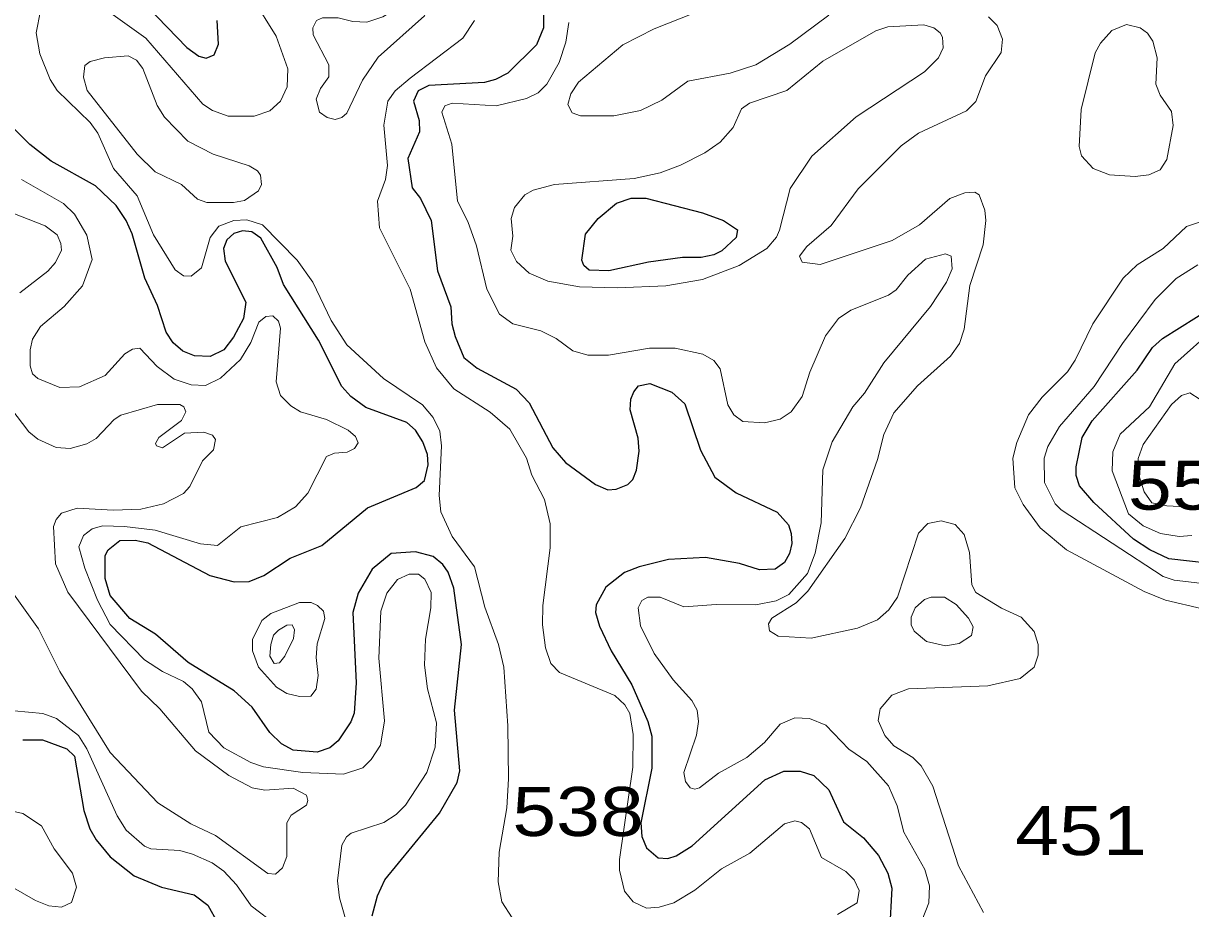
# Model space of a CAD drawing. Extents: x 577 to 602.9, y 7483.8 to 7511.6.
# Drawn here: x 579.985 to 581.887, y 7498.43 to 7499.874 of the extents above; entities that cross this region are included whole.
import ezdxf
from ezdxf.enums import TextEntityAlignment as Align

# ---------------------------------------------------------------- set-up
doc = ezdxf.new("R2010")
doc.units = 0
doc.header["$LTSCALE"] = 0.032
doc.layers.add('1', color=7, linetype='Continuous', lineweight=25)
doc.layers.add('2', color=7, linetype='Continuous', lineweight=13)
doc.layers.add('61', color=7, linetype='Continuous')

msp = doc.modelspace()

# ---------------------------------------------------------------- linework, layer by layer
at = {"layer": '1'}
for points in [[(580.1706, 7499.9179), (580.2509, 7499.8344), (580.2708, 7499.8201), (580.2827, 7499.8169), (580.2955, 7499.8224), (580.3026, 7499.8399), (580.3002, 7499.8781)], [(580.8322, 7499.8884), (580.8322, 7499.8662), (580.8211, 7499.8384), (580.7742, 7499.7922), (580.7543, 7499.7819), (580.736, 7499.7771), (580.6453, 7499.7724), (580.6278, 7499.7636), (580.6207, 7499.7469), (580.6294, 7499.7151), (580.6302, 7499.6968), (580.6112, 7499.6531), (580.6183, 7499.6054), (580.6318, 7499.5879), (580.6493, 7499.5521), (580.6597, 7499.4702), (580.6811, 7499.4113), (580.6827, 7499.3835), (580.6883, 7499.3628), (580.7026, 7499.3286), (580.7241, 7499.3112), (580.7877, 7499.277), (580.8091, 7499.2547), (580.8473, 7499.1815), (580.868, 7499.1577), (580.9173, 7499.1219), (580.9372, 7499.1132), (580.9507, 7499.1139), (580.9698, 7499.1219), (580.9777, 7499.1299), (580.9841, 7499.145), (580.9881, 7499.176), (580.9865, 7499.1974), (580.9738, 7499.2436), (580.9745, 7499.2611), (580.9793, 7499.273), (580.9873, 7499.2825), (581.0056, 7499.2865), (581.0413, 7499.2722), (581.0628, 7499.2531), (581.0883, 7499.1776), (581.1113, 7499.1338), (581.1463, 7499.1084), (581.2131, 7499.0766), (581.2314, 7499.0559), (581.2362, 7499.0416), (581.237, 7499.0257), (581.233, 7499.009), (581.225, 7498.9947), (581.2099, 7498.9835), (581.1845, 7498.9827), (581.1519, 7498.9931), (581.0962, 7499.0026), (581.0358, 7498.9994), (580.9881, 7498.9875), (580.9642, 7498.978), (580.934, 7498.9541), (580.9181, 7498.9255), (580.9173, 7498.9128), (580.9237, 7498.8905), (580.9427, 7498.8507), (580.9761, 7498.7951), (581.0024, 7498.7354), (581.0087, 7498.7116), (581.0087, 7498.6591), (580.9912, 7498.57), (580.9928, 7498.5478), (581, 7498.5295), (581.0191, 7498.5128), (581.035, 7498.512), (581.0485, 7498.516), (581.0747, 7498.5327), (581.1932, 7498.64), (581.2242, 7498.6543), (581.2505, 7498.6543), (581.2727, 7498.6472), (581.2974, 7498.6241), (581.3212, 7498.5716), (581.3538, 7498.5454), (581.3785, 7498.5168), (581.3936, 7498.4881), (581.4, 7498.4635), (581.396, 7498.3927)], [(580.4632, 7498.6853), (580.4243, 7498.6885), (580.4052, 7498.6989), (580.3861, 7498.7172), (580.3575, 7498.7585), (580.3281, 7498.7855), (580.2533, 7498.8317), (580.2, 7498.8778), (580.1579, 7498.9032), (580.1261, 7498.9406), (580.1181, 7498.9684), (580.1181, 7499.0058), (580.1229, 7499.0153), (580.142, 7499.0305), (580.1666, 7499.0312), (580.1873, 7499.0265), (580.2883, 7498.9732), (580.3281, 7498.9629), (580.3527, 7498.9637), (580.3766, 7498.9732), (580.4195, 7499.0018), (580.4712, 7499.0225), (580.5452, 7499.0837), (580.6247, 7499.1171), (580.6382, 7499.1283), (580.6445, 7499.1537), (580.643, 7499.1704), (580.6358, 7499.1911), (580.6239, 7499.2102), (580.6096, 7499.2229), (580.5428, 7499.2475), (580.5181, 7499.265), (580.5038, 7499.2817), (580.4656, 7499.3573), (580.4084, 7499.4479), (580.398, 7499.4758), (580.3718, 7499.5235), (580.3569, 7499.5337), (580.3419, 7499.5356), (580.3274, 7499.531), (580.3163, 7499.5207), (580.3106, 7499.5067), (580.3134, 7499.4858), (580.3472, 7499.4193), (580.3432, 7499.3923), (580.3273, 7499.362), (580.3114, 7499.3414), (580.2891, 7499.3302), (580.2637, 7499.3318), (580.2446, 7499.339), (580.2287, 7499.3525), (580.2175, 7499.37), (580.2032, 7499.4137), (580.1826, 7499.4583), (580.1619, 7499.5306), (580.1523, 7499.5521), (580.1356, 7499.5767), (580.1022, 7499.6085), (580.0299, 7499.6491), (579.9949, 7499.6761), (579.9591, 7499.7119)], [(581.9478, 7498.9899), (581.8517, 7499.0006), (581.8205, 7499.0153), (581.7939, 7499.0328), (581.7292, 7499.0925), (581.7061, 7499.1195), (581.7005, 7499.1362), (581.7005, 7499.1505), (581.7101, 7499.1982), (581.7268, 7499.2253), (581.7999, 7499.308), (581.8246, 7499.3453), (581.8413, 7499.3597), (581.9518, 7499.4296)], [(580.5531, 7498.4182), (580.5618, 7498.4508), (580.5738, 7498.477), (580.6628, 7498.586), (580.6915, 7498.636), (580.6962, 7498.6551), (580.6875, 7498.7537), (580.6986, 7498.8611), (580.6859, 7498.9525), (580.6772, 7498.9788), (580.6684, 7498.9915), (580.6525, 7499.0042), (580.6239, 7499.0122), (580.5841, 7499.009), (580.5531, 7498.9835), (580.53, 7498.9446), (580.5213, 7498.9128), (580.5269, 7498.7983), (580.5237, 7498.749), (580.5181, 7498.7346), (580.4974, 7498.7036), (580.4839, 7498.6925), (580.4632, 7498.6853)], [(579.9838, 7498.7052), (580.0156, 7498.7052), (580.0553, 7498.6909), (580.068, 7498.679), (580.0832, 7498.5899), (580.0927, 7498.5605), (580.103, 7498.5422), (580.1261, 7498.5144), (580.1651, 7498.4834), (580.2096, 7498.4651), (580.2629, 7498.4524), (580.2851, 7498.4357), (580.301, 7498.4078)]]:
    msp.add_lwpolyline(points, dxfattribs=at)
msp.add_lwpolyline([(580.9213, 7499.5553), (580.9515, 7499.5807), (580.9753, 7499.5887), (580.9992, 7499.5887), (581.0914, 7499.5648), (581.1256, 7499.5521), (581.1487, 7499.537), (581.1463, 7499.5243), (581.1232, 7499.5028), (581.1097, 7499.4964), (581.0891, 7499.4917), (581.0588, 7499.4917), (581.0032, 7499.4845), (580.9388, 7499.4702), (580.907, 7499.471), (580.8982, 7499.4789), (580.895, 7499.4877), (580.9006, 7499.5298)], close=True, dxfattribs=at)
at = {"layer": '2'}
for points in [[(581.2974, 7499.8869), (581.2338, 7499.8399), (581.1781, 7499.8058), (581.1368, 7499.7922), (581.0676, 7499.7795), (581.0254, 7499.7485), (580.9904, 7499.7318), (580.9467, 7499.7231), (580.8926, 7499.7231), (580.8791, 7499.7278), (580.872, 7499.7413), (580.8767, 7499.7588), (580.8895, 7499.7779), (580.9618, 7499.8384), (581.0127, 7499.8646), (581.1654, 7499.9258)], [(580.1309, 7499.8877), (580.1841, 7499.8495), (580.2772, 7499.7421), (580.2931, 7499.7318), (580.3185, 7499.7223), (580.3607, 7499.7223), (580.3861, 7499.731), (580.4036, 7499.7469), (580.4147, 7499.77), (580.4155, 7499.7994), (580.3965, 7499.8527), (580.3583, 7499.9155)], [(580.7678, 7498.8237), (580.7591, 7498.8611), (580.7368, 7498.9215), (580.7201, 7498.9875), (580.6835, 7499.0368), (580.6652, 7499.0774), (580.662, 7499.1036), (580.666, 7499.1847), (580.6636, 7499.2086), (580.6525, 7499.2308), (580.635, 7499.2515), (580.5714, 7499.2945), (580.5118, 7499.3493), (580.4863, 7499.3891), (580.4561, 7499.4519), (580.4306, 7499.4877), (580.3741, 7499.5451), (580.349, 7499.5532), (580.3276, 7499.5523), (580.3029, 7499.5431), (580.289, 7499.5247), (580.2748, 7499.475), (580.2581, 7499.4614), (580.2454, 7499.4622), (580.2319, 7499.4718), (580.1969, 7499.529), (580.1698, 7499.5926), (580.1317, 7499.6372), (580.1062, 7499.6944), (580.0935, 7499.7119), (580.0394, 7499.7644), (580.0283, 7499.7819), (580.0116, 7499.824), (580.0052, 7499.8582), (580.0124, 7499.894)], [(581.2688, 7498.8714), (581.2147, 7498.8746), (581.2004, 7498.8833), (581.1988, 7498.8945), (581.2044, 7498.904), (581.2441, 7498.9287), (581.2632, 7498.9478), (581.3236, 7499.0336), (581.3491, 7499.0837), (581.3769, 7499.1625), (581.3872, 7499.203), (581.4031, 7499.2388), (581.4421, 7499.2825), (581.4954, 7499.331), (581.5105, 7499.3517), (581.5177, 7499.3748), (581.5272, 7499.4463), (581.5487, 7499.5123), (581.5534, 7499.5521), (581.5518, 7499.5688), (581.5423, 7499.5942), (581.5351, 7499.5982), (581.5192, 7499.5974), (581.4946, 7499.5879), (581.4453, 7499.5449), (581.4008, 7499.5195), (581.2831, 7499.4805), (581.2537, 7499.4845), (581.2497, 7499.494), (581.2616, 7499.5099), (581.3014, 7499.5441), (581.3451, 7499.6038), (581.4151, 7499.6738), (581.4437, 7499.6944), (581.5216, 7499.731), (581.5367, 7499.7461), (581.5526, 7499.7883), (581.5781, 7499.8264), (581.5805, 7499.8479), (581.5717, 7499.8702), (581.5574, 7499.8845)], [(580.7201, 7499.8781), (580.701, 7499.8495), (580.6151, 7499.7843), (580.5905, 7499.7636), (580.5785, 7499.7469), (580.5722, 7499.7079), (580.5778, 7499.6419), (580.5746, 7499.6189), (580.5618, 7499.5839), (580.565, 7499.5402), (580.6151, 7499.44), (580.639, 7499.3541), (580.6581, 7499.3119), (580.6859, 7499.2778), (580.7455, 7499.2396), (580.7773, 7499.2118), (580.8044, 7499.1648), (580.8131, 7499.137), (580.8338, 7499.0972), (580.8433, 7499.0575), (580.8433, 7499.0185), (580.8314, 7498.9247), (580.8306, 7498.8929), (580.8354, 7498.8555), (580.8441, 7498.8301), (580.8585, 7498.815), (580.9483, 7498.7776), (580.965, 7498.7625), (580.973, 7498.7482), (580.9785, 7498.714), (580.9777, 7498.6607), (580.9563, 7498.5104), (580.9563, 7498.4929), (580.9642, 7498.4587), (580.9785, 7498.4412), (581, 7498.4309), (581.0207, 7498.4325), (581.0445, 7498.4396), (581.0787, 7498.4603), (581.1224, 7498.4953), (581.1686, 7498.5207), (581.225, 7498.5685), (581.2417, 7498.5732), (581.2529, 7498.5708), (581.2656, 7498.5605), (581.2855, 7498.5136), (581.3252, 7498.4905), (581.3387, 7498.477), (581.3467, 7498.4595), (581.3435, 7498.4396), (581.3117, 7498.4206)], [(580.8736, 7499.8749), (580.8688, 7499.8431), (580.8577, 7499.8097), (580.8378, 7499.7747), (580.8235, 7499.7604), (580.8044, 7499.7509), (580.7551, 7499.739), (580.6835, 7499.7437), (580.6716, 7499.739), (580.6668, 7499.7286), (580.6827, 7499.6769), (580.6923, 7499.5839), (580.709, 7499.5505), (580.7233, 7499.5107), (580.74, 7499.44), (580.7606, 7499.3994), (580.7821, 7499.3835), (580.8282, 7499.3724), (580.8529, 7499.3597), (580.8799, 7499.3398), (580.9046, 7499.3326), (580.938, 7499.3326), (581.0048, 7499.3438), (581.0469, 7499.3438), (581.0922, 7499.3342), (581.1097, 7499.3239), (581.1201, 7499.3104), (581.1328, 7499.2515), (581.1423, 7499.2356), (581.1574, 7499.2245), (581.1924, 7499.2221), (581.2179, 7499.2285), (581.2362, 7499.2404), (581.2537, 7499.265), (581.2664, 7499.3048), (581.2918, 7499.3644), (581.3133, 7499.3923), (581.3332, 7499.4058), (581.3944, 7499.4304), (581.4071, 7499.4392), (581.4262, 7499.463), (581.4548, 7499.4893), (581.4874, 7499.498), (581.497, 7499.494), (581.4986, 7499.4734), (581.489, 7499.4519), (581.4628, 7499.4121), (581.3872, 7499.3199), (581.3554, 7499.2706), (581.3364, 7499.2483), (581.303, 7499.1911), (581.2878, 7499.1458), (581.2847, 7499.0591), (581.2751, 7499.0098), (581.2624, 7498.9764), (581.2322, 7498.9422), (581.2115, 7498.9319), (581.1781, 7498.9255), (581.1137, 7498.9263), (581.0612, 7498.9223)], [(579.9997, 7499.3024), (579.9957, 7499.3151), (579.9957, 7499.3414), (579.9997, 7499.3589), (580.0124, 7499.3795), (580.0513, 7499.4121), (580.0808, 7499.4455), (580.0967, 7499.4885), (580.0879, 7499.5282), (580.068, 7499.5624), (580.0498, 7499.5799), (579.9814, 7499.6189)], [(579.9392, 7499.5751), (580.0203, 7499.5433), (580.0394, 7499.529), (580.0458, 7499.5147), (580.0466, 7499.5036), (580.037, 7499.4837), (580.0243, 7499.4694), (579.979, 7499.4344)], [(581.9049, 7499.5505), (581.8803, 7499.5425), (581.8421, 7499.5068), (581.7999, 7499.4797), (581.7769, 7499.4583), (581.7276, 7499.3835), (581.699, 7499.3247), (581.6862, 7499.3056), (581.6449, 7499.2642), (581.6226, 7499.2356), (581.6035, 7499.1903), (581.5972, 7499.1648), (581.6003, 7499.1163), (581.6139, 7499.0893), (581.6417, 7499.0511), (581.6846, 7499.0153), (581.8111, 7498.947), (581.8461, 7498.9334), (581.9065, 7498.9191)], [(581.9717, 7498.9525), (581.8604, 7498.966), (581.8421, 7498.9716), (581.6759, 7499.0805), (581.6663, 7499.0901), (581.6489, 7499.1251), (581.6481, 7499.1648), (581.6544, 7499.1839), (581.6735, 7499.2165), (581.73, 7499.2817), (581.7761, 7499.3517), (581.8294, 7499.4233), (581.8636, 7499.4575), (581.8985, 7499.4797)], [(580.5221, 7498.3697), (580.4998, 7498.4476), (580.4966, 7498.4754), (580.5038, 7498.5335), (580.511, 7498.547), (580.5189, 7498.5533), (580.5722, 7498.5708), (580.5921, 7498.5836), (580.6072, 7498.5987), (580.6422, 7498.6519), (580.6557, 7498.6933), (580.6581, 7498.7331), (580.643, 7498.7887), (580.6382, 7498.8269), (580.6398, 7498.8698), (580.6485, 7498.9207), (580.6493, 7498.9454), (580.639, 7498.9676), (580.6286, 7498.9756), (580.6135, 7498.9756), (580.5945, 7498.9668), (580.577, 7498.9446), (580.5674, 7498.9152), (580.5642, 7498.8388), (580.573, 7498.7362), (580.5666, 7498.6965), (580.5515, 7498.6734), (580.538, 7498.6599), (580.5062, 7498.6496), (580.4402, 7498.6519), (580.3758, 7498.6615), (580.3551, 7498.6686), (580.3114, 7498.6925), (580.2867, 7498.7179), (580.2748, 7498.7673), (580.2597, 7498.7887), (580.2454, 7498.8006), (580.2112, 7498.8166), (580.1818, 7498.8356), (580.1261, 7498.8937), (580.1054, 7498.9334), (580.0847, 7498.9851), (580.0752, 7499.0201), (580.0824, 7499.0384), (580.0967, 7499.0495), (580.1134, 7499.0543), (580.1492, 7499.0535), (580.1992, 7499.0472), (580.2732, 7499.0249), (580.301, 7499.0225), (580.3392, 7499.0527), (580.3988, 7499.0678), (580.4283, 7499.0853), (580.4481, 7499.1076), (580.4784, 7499.1672), (580.4919, 7499.1728), (580.5125, 7499.1744), (580.5245, 7499.1807), (580.53, 7499.1895), (580.5261, 7499.1998), (580.5141, 7499.2102), (580.4784, 7499.2277), (580.4362, 7499.2404), (580.4203, 7499.2499), (580.4036, 7499.2666), (580.3965, 7499.2889), (580.4036, 7499.3764), (580.4004, 7499.3883), (580.3909, 7499.397), (580.3798, 7499.3954), (580.3686, 7499.3867), (580.3551, 7499.3533), (580.3384, 7499.3255), (580.3058, 7499.2952), (580.2812, 7499.2833), (580.2581, 7499.2841), (580.2303, 7499.2937), (580.2024, 7499.3143), (580.1746, 7499.3438), (580.1627, 7499.3422), (580.1499, 7499.335), (580.1181, 7499.2992), (580.076, 7499.2809), (580.0442, 7499.2801), (580.0084, 7499.2945), (579.9997, 7499.3024)], [(581.9272, 7499.3772), (581.8612, 7499.3183), (581.8198, 7499.2483), (581.7721, 7499.2038), (581.7602, 7499.1752), (581.7594, 7499.1442), (581.7858, 7499.0738), (581.8097, 7499.0542), (581.8379, 7499.0416), (581.8684, 7499.0369), (581.889, 7499.0384)], [(579.9345, 7499.2849), (579.9933, 7499.2078), (580.0084, 7499.1959), (580.0378, 7499.1823), (580.0609, 7499.1807), (580.0879, 7499.1879), (580.103, 7499.1966), (580.1325, 7499.2277), (580.1436, 7499.2348), (580.2032, 7499.2523), (580.2398, 7499.2523), (580.2462, 7499.2483), (580.2493, 7499.2404), (580.2422, 7499.2261), (580.2056, 7499.1982), (580.2, 7499.1887), (580.2016, 7499.1847), (580.2112, 7499.1815), (580.247, 7499.2054), (580.2788, 7499.207), (580.2931, 7499.2022), (580.2979, 7499.1951), (580.2947, 7499.1784), (580.2764, 7499.1601), (580.2557, 7499.1187), (580.2454, 7499.1068), (580.2128, 7499.0901), (580.1762, 7499.0813), (580.1309, 7499.0798), (580.072, 7499.0829), (580.0466, 7499.075), (580.0378, 7499.0646), (580.0339, 7499.0535), (580.037, 7498.9923), (580.0569, 7498.9462), (580.177, 7498.7847), (580.2072, 7498.7561), (580.2652, 7498.6877), (580.3193, 7498.6472), (580.3575, 7498.6273), (580.3782, 7498.6233), (580.4243, 7498.6265), (580.4458, 7498.6154), (580.4481, 7498.6066), (580.4458, 7498.5987)], [(581.5495, 7498.4237), (581.5089, 7498.5001), (581.4668, 7498.6297), (581.4477, 7498.6631), (581.4342, 7498.6766), (581.4031, 7498.6957), (581.3888, 7498.7124), (581.3777, 7498.737), (581.3809, 7498.7561), (581.4, 7498.7784), (581.427, 7498.7887), (581.5566, 7498.7935), (581.6091, 7498.8054), (581.6322, 7498.8237), (581.6385, 7498.8436), (581.6385, 7498.8611), (581.6322, 7498.8818), (581.6107, 7498.9056), (581.5789, 7498.9199), (581.5367, 7498.9454), (581.5304, 7498.9581), (581.5264, 7499.0106), (581.5177, 7499.04), (581.5033, 7499.0567), (581.4803, 7499.0623), (581.4588, 7499.0583), (581.4437, 7499.0424), (581.4095, 7498.9382), (581.3952, 7498.9175), (581.3769, 7498.9008), (581.3443, 7498.8873), (581.2688, 7498.8714)], [(580.4458, 7498.5987), (580.4211, 7498.5828), (580.4139, 7498.57), (580.4139, 7498.5152), (580.4068, 7498.4969), (580.3957, 7498.4866), (580.3829, 7498.4873), (580.2979, 7498.5494), (580.2573, 7498.5685), (580.204, 7498.6026), (580.1261, 7498.6846), (580.0442, 7498.8166), (580.0092, 7498.8865), (579.9138, 7499.0193)], [(581.0612, 7498.9223), (581.0223, 7498.9382), (581.0024, 7498.9382), (580.9928, 7498.9326), (580.9865, 7498.9207), (580.9904, 7498.8913), (581.0127, 7498.846), (581.0437, 7498.803), (581.0739, 7498.7696), (581.0827, 7498.7537), (581.0851, 7498.7354), (581.0819, 7498.7132), (581.0612, 7498.6519), (581.0636, 7498.6376), (581.0716, 7498.6273), (581.0787, 7498.6249), (581.0867, 7498.6273), (581.1177, 7498.6512), (581.1638, 7498.6766), (581.1924, 7498.7013), (581.2179, 7498.7307), (581.2417, 7498.741), (581.2656, 7498.7402), (581.2926, 7498.7291), (581.33, 7498.6901), (581.3594, 7498.6702), (581.3944, 7498.6305), (581.4087, 7498.5979), (581.4198, 7498.5549), (581.454, 7498.4937), (581.4612, 7498.4675), (581.4604, 7498.4396), (581.4437, 7498.3967)], [(580.7813, 7498.415), (580.7646, 7498.4412), (580.7583, 7498.4738), (580.7598, 7498.5223), (580.7726, 7498.5947), (580.775, 7498.6416), (580.7742, 7498.7283), (580.7678, 7498.8237)], [(579.9694, 7498.7529), (580.0164, 7498.7482), (580.0386, 7498.7402), (580.0744, 7498.7124), (580.0879, 7498.6909), (580.1372, 7498.5812), (580.1523, 7498.5581), (580.1818, 7498.5319), (580.1921, 7498.5279), (580.2398, 7498.5247)], [(580.2398, 7498.5247), (580.2605, 7498.5192), (580.2923, 7498.5048), (580.3114, 7498.4913), (580.332, 7498.4691), (580.3559, 7498.4349), (580.3988, 7498.4023)]]:
    msp.add_lwpolyline(points, dxfattribs=at)
for points in [[(580.4672, 7499.7286), (580.4799, 7499.7199), (580.4927, 7499.7167), (580.5038, 7499.7199), (580.5118, 7499.727), (580.5372, 7499.7811), (580.5626, 7499.8185), (580.6382, 7499.8861), (580.6422, 7499.8964), (580.6406, 7499.9099), (580.6318, 7499.9147), (580.6119, 7499.9091), (580.5706, 7499.8845), (580.5444, 7499.8757), (580.5213, 7499.8765), (580.4974, 7499.8829), (580.472, 7499.8829), (580.4625, 7499.8781), (580.4561, 7499.8662), (580.4569, 7499.8551), (580.4823, 7499.8058), (580.4823, 7499.7867), (580.4688, 7499.7676), (580.4617, 7499.7501)], [(580.9531, 7499.4424), (581.0318, 7499.4455), (581.0914, 7499.4559), (581.1511, 7499.4789), (581.1964, 7499.5068), (581.2123, 7499.5251), (581.2171, 7499.5362), (581.2346, 7499.6046), (581.2696, 7499.6571), (581.3419, 7499.7215), (581.4532, 7499.7946), (581.4763, 7499.8177), (581.4835, 7499.8336), (581.4827, 7499.8511), (581.4787, 7499.8582), (581.4684, 7499.8662), (581.4524, 7499.871), (581.3936, 7499.8678), (581.3737, 7499.8614), (581.2878, 7499.8121), (581.229, 7499.7644), (581.1678, 7499.7437), (581.1551, 7499.7342), (581.1415, 7499.704), (581.1201, 7499.6801), (581.0954, 7499.6626), (581.0557, 7499.6427), (581.0223, 7499.63), (580.9801, 7499.6205), (580.8505, 7499.6109), (580.8155, 7499.6014), (580.802, 7499.5942), (580.7853, 7499.5736), (580.7797, 7499.5553), (580.7821, 7499.5266), (580.7789, 7499.5036), (580.7885, 7499.4853), (580.8091, 7499.4662), (580.8394, 7499.4535), (580.8911, 7499.4439)], [(581.8588, 7499.7071), (581.8484, 7499.6515), (581.8373, 7499.6348), (581.819, 7499.6268), (581.7968, 7499.6237), (581.7546, 7499.6268), (581.7284, 7499.6372), (581.7093, 7499.6578), (581.7053, 7499.673), (581.7085, 7499.7334), (581.7316, 7499.8256), (581.7403, 7499.8415), (581.7586, 7499.8622), (581.7824, 7499.8717), (581.8047, 7499.8662), (581.8166, 7499.8574), (581.8254, 7499.8447), (581.8325, 7499.8177), (581.8302, 7499.7747), (581.8373, 7499.7564), (581.8556, 7499.7302)], [(580.2939, 7499.6602), (580.3527, 7499.6411), (580.3662, 7499.6332), (580.371, 7499.626), (580.3726, 7499.6109), (580.3678, 7499.6006), (580.3448, 7499.5847), (580.3273, 7499.5815), (580.2835, 7499.5815), (580.2684, 7499.5871), (580.2422, 7499.6109), (580.1992, 7499.6316), (580.1698, 7499.6602), (580.0887, 7499.7644), (580.0824, 7499.7859), (580.0847, 7499.805), (580.0935, 7499.8113), (580.1166, 7499.8177), (580.1555, 7499.8209), (580.169, 7499.8137), (580.1794, 7499.8002), (580.2024, 7499.7398), (580.2144, 7499.7207), (580.2525, 7499.6817)], [(581.8484, 7499.0869), (581.8238, 7499.0917), (581.8111, 7499.11), (581.8015, 7499.141), (581.8015, 7499.164), (581.8095, 7499.1871), (581.8556, 7499.2523), (581.8723, 7499.2666), (581.8858, 7499.2714), (581.9025, 7499.2603), (581.9113, 7499.2436), (581.9144, 7499.2094), (581.9097, 7499.1529), (581.9311, 7499.1116), (581.9327, 7499.1004), (581.9303, 7499.0901), (581.92, 7499.0829)], [(581.5248, 7498.904), (581.5328, 7498.8897), (581.5296, 7498.8754), (581.5097, 7498.8627), (581.4874, 7498.8587), (581.4564, 7498.8659), (581.4365, 7498.8826), (581.4318, 7498.8929), (581.4318, 7498.9056), (581.4381, 7498.9207), (581.4532, 7498.9342), (581.4644, 7498.9382), (581.4858, 7498.9382), (581.5049, 7498.9263)], [(580.4346, 7498.776), (580.4529, 7498.7768), (580.4617, 7498.7879), (580.4648, 7498.8102), (580.4617, 7498.8396), (580.4632, 7498.8619), (580.476, 7498.9032), (580.4736, 7498.9152), (580.464, 7498.9247), (580.4537, 7498.9295), (580.4346, 7498.9295), (580.3877, 7498.9112), (580.3734, 7498.9), (580.3583, 7498.869), (580.3583, 7498.8507), (580.3678, 7498.8237), (580.3972, 7498.7911), (580.4139, 7498.7808)], [(580.4108, 7498.842), (580.402, 7498.8309), (580.3933, 7498.8301), (580.3861, 7498.842), (580.3877, 7498.8611), (580.3925, 7498.8762), (580.4004, 7498.8841), (580.4139, 7498.8921), (580.4227, 7498.8929), (580.4267, 7498.8849), (580.4251, 7498.8706)], [(579.8987, 7498.6042), (579.9838, 7498.5852), (580.014, 7498.5653), (580.0346, 7498.5279), (580.0649, 7498.4881), (580.0712, 7498.4651), (580.0633, 7498.4404), (580.0466, 7498.4325), (580.0259, 7498.4349), (580.0044, 7498.4436), (579.9384, 7498.481), (579.8366, 7498.5454), (579.8072, 7498.5716), (579.7985, 7498.5867), (579.7985, 7498.6026), (579.8048, 7498.6114), (579.816, 7498.6178), (579.8533, 7498.6193)]]:
    msp.add_lwpolyline(points, close=True, dxfattribs=at)

# ---------------------------------------------------------------- texts
at = {"layer": '61', "width": 1.2}
for s, p in [('550', (581.8919, 7499.0807)), ('538', (580.8886, 7498.5486)), ('451', (581.7083, 7498.5174))]:
    msp.add_text(s, height=0.08, dxfattribs=at).set_placement(p, align=Align.CENTER)

doc.saveas('drawing.dxf')
